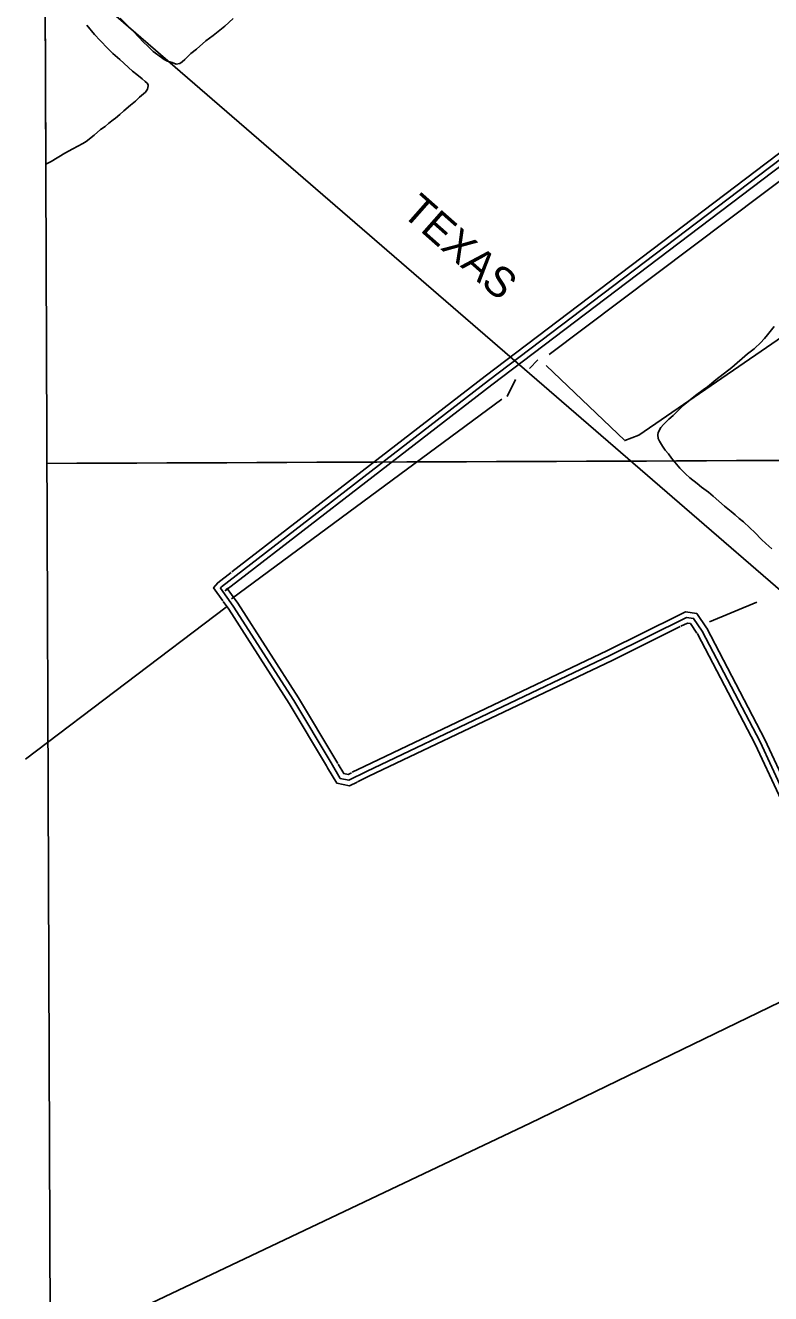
# Model space of a CAD drawing. Extents: x 3419139 to 3457078, y 540382 to 565875.
# Drawn here: x 3423189 to 3425238, y 549552 to 553037 of the extents above; entities that cross this region are included whole.
import ezdxf

# ---------------------------------------------------------------- set-up
doc = ezdxf.new("R2010")
doc.units = 0
for name, color, linetype in [('V-GRID-FRAM', 7, 'Continuous'), ('V-GRID-MAJR', 7, 'Continuous'), ('V-RAIL-IDEN', 7, 'Continuous'), ('V-RAIL-TRAK', 7, 'Continuous'), ('V-ROAD-CNTR', 7, 'Continuous'), ('V-SITE-VEGE', 7, 'Continuous'), ('V-TOPO-SHOR', 7, 'Continuous')]:
    doc.layers.add(name, color=color, linetype=linetype)

msp = doc.modelspace()

# ---------------------------------------------------------------- linework, layer by layer
at = {"layer": 'V-GRID-FRAM'}
msp.add_lwpolyline([(3423200.9, 563955.1), (3454837.9, 564093.1), (3454925.2, 545910.2), (3423272.3, 545772.1), (3423200.9, 563955.1)], dxfattribs=at)
at = {"layer": 'V-GRID-MAJR'}
msp.add_spline([(3423248.5, 551833.1), (3428523.1, 551854.2), (3433797.7, 551876), (3439072.3, 551898.7), (3444346.9, 551922.1), (3449621.5, 551946.2), (3454896.1, 551971.2)], degree=3, dxfattribs=at)
at = {"layer": 'V-RAIL-TRAK'}
msp.add_lwpolyline([(3427050.7, 549940.9), (3423243, 553232.5)], dxfattribs=at)
at = {"layer": 'V-ROAD-CNTR'}
for points in [[(3428314.1, 554969.7), (3428282.6, 554946.3), (3427848.4, 554616.1), (3427255, 554160.2), (3426817.4, 553827.1), (3426135.7, 553309), (3425243.8, 552633.9), (3424471.9, 552048.8), (3423778.5, 551513.7)], [(3426231.3, 553419.3), (3426117.6, 553332.9), (3425225.7, 552657.9), (3424453.7, 552072.6), (3423756.8, 551534.8)], [(3426126.7, 553321), (3425234.8, 552645.9), (3424462.8, 552060.7), (3423728.8, 551494.3), (3423725.3, 551490.1), (3423760.9, 551440.9), (3423927.2, 551181.2), (3424029.5, 551010), (3424055, 550967.5), (3424078.5, 550962.8), (3424127.2, 550986.8), (3424795.7, 551305.4), (3425007, 551409.9), (3425026.4, 551407), (3425050.1, 551372.2), (3425209.1, 551067.8), (3425273.9, 550928.9)], [(3423754.9, 551533.4), (3423718.3, 551505.1), (3423706.4, 551490.8), (3423732, 551455.3)], [(3423778.5, 551513.7), (3423739.2, 551483.4), (3423744.3, 551489.5), (3423756.2, 551473)], [(3423733, 551453.9), (3423748.5, 551432.4), (3423914.4, 551173.3), (3424016.7, 551002.3), (3424020, 550996.6)], [(3423756.2, 551473), (3423773.3, 551449.3), (3423939.9, 551189.1), (3424042.4, 551017.7), (3424048.1, 551008.2)], [(3424088, 550984.2), (3424120.6, 551000.3), (3424789.2, 551318.9), (3424985.4, 551416)], [(3424985.4, 551416), (3425004.5, 551425.5), (3425035.1, 551420.9), (3425061.9, 551381.6)], [(3424102.6, 550957.9), (3424133.7, 550973.4), (3424802.3, 551291.9), (3424989.4, 551384.5)], [(3424991.7, 551385.7), (3425009.4, 551394.4), (3425017.7, 551393.2), (3425035.5, 551367)], [(3425061.2, 551382.5), (3425063, 551379.9), (3425222.5, 551074.4), (3425287.4, 550935.4), (3425387.7, 550734.7), (3425484.5, 550539.1), (3425644.3, 550210.8), (3425794.6, 549912.7)], [(3425036.4, 551365.6), (3425037.2, 551364.5), (3425195.6, 551061.1), (3425260.4, 550922.4), (3425360.8, 550721.3), (3425457.6, 550525.9), (3425617.4, 550197.4), (3425766.7, 549901.3)], [(3424020, 550996.6), (3424045.5, 550954.1), (3424080.6, 550947.1), (3424101.4, 550957.4)], [(3424048.9, 551006.9), (3424064.4, 550980.9), (3424076.5, 550978.5), (3424085.6, 550983)]]:
    msp.add_lwpolyline(points, dxfattribs=at)
at = {"layer": 'V-SITE-VEGE'}
for p, q in [((3423245.3, 552655.4), (3423243.2, 553187)), ((3423487.7, 553018.8), (3423450.1, 553056.6)), ((3423760.7, 553055.5), (3423738, 553034.3)), ((3423358.2, 553037.5), (3423379.4, 553012.1)), ((3423499.4, 553006.5), (3423487.7, 553018.8)), ((3423738, 553034.3), (3423705.1, 553009)), ((3423379.4, 553012.1), (3423394.5, 552995.6)), ((3423394.5, 552995.6), (3423415.7, 552973.6)), ((3423515.1, 552990), (3423499.4, 553006.5)), ((3423524.7, 552980.4), (3423515.1, 552990)), ((3423540.5, 552965.3), (3423524.7, 552980.4)), ((3423685.2, 552994.6), (3423659.8, 552971.3)), ((3423705.1, 553009), (3423685.2, 552994.6)), ((3423415.7, 552973.6), (3423429.4, 552959.9)), ((3423429.4, 552959.9), (3423448.6, 552942.8)), ((3423563.8, 552948.1), (3423540.5, 552965.3)), ((3423570.6, 552943.3), (3423563.8, 552948.1)), ((3423644, 552959.7), (3423627.5, 552943.2)), ((3423659.8, 552971.3), (3423644, 552959.7)), ((3423448.6, 552942.8), (3423483.5, 552911.2)), ((3423483.5, 552911.2), (3423495.8, 552901.6)), ((3423576.1, 552940.5), (3423570.6, 552943.3)), ((3423578.8, 552938.5), (3423576.1, 552940.5)), ((3423582.3, 552937.1), (3423578.8, 552938.5)), ((3423592.5, 552934.4), (3423582.3, 552937.1)), ((3423603.5, 552930.2), (3423592.5, 552934.4)), ((3423613.8, 552932.3), (3423603.5, 552930.2)), ((3423620, 552936.4), (3423613.8, 552932.3)), ((3423627.5, 552943.2), (3423620, 552936.4)), ((3423495.8, 552901.6), (3423510.2, 552889.9)), ((3423510.2, 552889.9), (3423518.4, 552883)), ((3423518.4, 552883), (3423523.9, 552878.2)), ((3423523.9, 552878.2), (3423526.6, 552873.4)), ((3423503.3, 552839.8), (3423491.6, 552828.9)), ((3423519.1, 552853.5), (3423503.3, 552839.8)), ((3423525.3, 552861.8), (3423519.1, 552853.5)), ((3423526.6, 552870.7), (3423525.3, 552861.8)), ((3423526.6, 552873.4), (3423526.6, 552870.7)), ((3423478.6, 552817.2), (3423460.1, 552802.2)), ((3423491.6, 552828.9), (3423478.6, 552817.2)), ((3423430.5, 552776.8), (3423418.2, 552768)), ((3423436.7, 552781.6), (3423430.5, 552776.8)), ((3423449.1, 552791.9), (3423436.7, 552781.6)), ((3423460.1, 552802.2), (3423449.1, 552791.9)), ((3423378.4, 552735.1), (3423356.4, 552718)), ((3423395.5, 552750.8), (3423378.4, 552735.1)), ((3423408.6, 552759), (3423395.5, 552750.8)), ((3423418.2, 552768), (3423408.6, 552759)), ((3423333.1, 552705), (3423320.1, 552697.4)), ((3423347.5, 552712.5), (3423333.1, 552705)), ((3423356.4, 552718), (3423347.5, 552712.5)), ((3423298.1, 552685.8), (3423259.7, 552663.2)), ((3423320.1, 552697.4), (3423298.1, 552685.8)), ((3423259.7, 552663.2), (3423245.3, 552655.4))]:
    msp.add_line(p, q, dxfattribs=at)
msp.add_lwpolyline([(3425241.6, 551598.3), (3425225.2, 551613.4), (3425212.9, 551624), (3425194.7, 551643.2), (3425181.4, 551655.6), (3425163.2, 551672.7), (3425151.6, 551682), (3425140.3, 551691.3), (3425129.3, 551700.9), (3425111.2, 551716), (3425080.3, 551743.5), (3425067.3, 551753.8), (3425048.1, 551768.2), (3425036.1, 551778.1), (3425016.3, 551793.6), (3425004.3, 551804.2), (3424988.5, 551820.4), (3424979, 551831.3), (3424966, 551847.5), (3424957.4, 551859.1), (3424948.5, 551869.8), (3424941.3, 551880.1), (3424932.4, 551894.1), (3424929.3, 551901.7), (3424927.6, 551911.6), (3424929.4, 551918.1), (3424935.9, 551931.5), (3424943.4, 551940.4), (3424958.2, 551954.8), (3424969.9, 551964.7), (3424986, 551980.1), (3424998, 551991.8), (3425017.2, 552008.2), (3425032, 552019.8), (3425056, 552038), (3425064.2, 552043.8), (3425087.9, 552063), (3425131.1, 552096.9), (3425174.7, 552134.2), (3425192.6, 552148.2), (3425212.1, 552166.4), (3425219.3, 552174.6), (3425221.7, 552175.9), (3425230, 552186.2), (3425247.5, 552209.2)], dxfattribs=at)
at = {"layer": 'V-TOPO-SHOR'}
for p, q in [((3426252.1, 553353.6), (3424628.9, 552132.8)), ((3424598.2, 552117.3), (3424575.3, 552094.2)), ((3424537, 552063.3), (3424514.2, 552017.1)), ((3423756.1, 551460.7), (3424498.8, 552009.3)), ((3425070, 551397.3), (3425200.3, 551451.6)), ((3423740.8, 551437.6), (3423189.5, 551020.3))]:
    msp.add_line(p, q, dxfattribs=at)
for points in [[(3424621.3, 552102), (3424837.3, 551895.6), (3424875.7, 551911.1), (3426981.9, 553356.8), (3426796.5, 553594.1)], [(3425473.5, 550454.2), (3424576.7, 550020.1), (3423189.1, 549361)]]:
    msp.add_lwpolyline(points, dxfattribs=at)

# ---------------------------------------------------------------- texts
at = {"layer": 'V-RAIL-IDEN'}
msp.add_text('TEXAS', height=83, rotation=318.5993, dxfattribs=at).set_placement((3424221.2, 552517.9))

doc.saveas('drawing.dxf')
